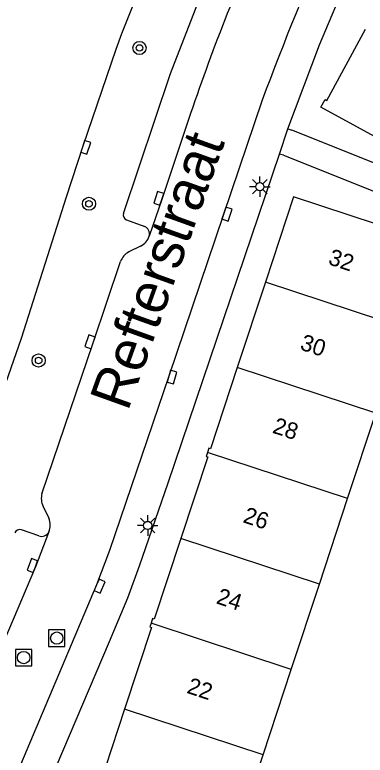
# Model space of a CAD drawing. Extents: x 136000 to 138005, y 398500 to 400500.
# Drawn here: x 137319.43 to 137340.73, y 399713.67 to 399758.71 of the extents above; entities that cross this region are included whole.
import ezdxf

# ---------------------------------------------------------------- set-up
doc = ezdxf.new("R2010")
doc.units = 0
for name, color, linetype in [('gg-afsc-hekwerk', 7, 'Continuous'), ('gg-anno-huisnummerreeks BGT', 7, 'Continuous'), ('gg-anno-openbare ruimte label', 7, 'Continuous'), ('gg-bbg-hoofdgebouw', 7, 'Continuous'), ('gg-bbg-tussenscheiding', 7, 'Continuous'), ('gg-knt-verharding', 7, 'Continuous'), ('gg-knt-verharding nz', 7, 'Continuous'), ('gt-symb-boom', 7, 'Continuous'), ('gt-symb-kolk', 7, 'Continuous'), ('gt-symb-lichtmast', 7, 'Continuous'), ('gt-symb-rioolschacht', 7, 'Continuous')]:
    doc.layers.add(name, color=color, linetype=linetype)

# ---------------------------------------------------------------- blocks, each defined once
blk = doc.blocks.new('gt0-KOLK')
at = {"layer": 'gt-symb-kolk'}
blk.add_lwpolyline([(0, 0), (0.375, 0), (0.375, 0.4), (-0.375, 0.4), (-0.375, 0), (0, 0)], dxfattribs=at)
blk = doc.blocks.new('gt0-BOOM')
at = {"layer": 'gt-symb-boom'}
for radius in [0.4, 0.2]:
    blk.add_circle((0, 0), radius, dxfattribs=at)
blk = doc.blocks.new('gt0-LMAST')
at = {"layer": 'gt-symb-lichtmast'}
for p, q in [((-0.005, 0.246), (-0.005, 0.621)), ((-0.182, 0.173), (-0.447, 0.438)), ((0.172, 0.173), (0.437, 0.438)), ((-0.255, -0.004), (-0.63, -0.004)), ((-0.182, -0.181), (-0.447, -0.446)), ((-0.005, -0.254), (-0.005, -0.629)), ((0.437, -0.446), (0.172, -0.181)), ((0.245, -0.004), (0.62, -0.004))]:
    blk.add_line(p, q, dxfattribs=at)
blk.add_circle((-0.005, -0.004), 0.25, dxfattribs=at)
blk = doc.blocks.new('gt0-RS')
at = {"layer": 'gt-symb-rioolschacht'}
blk.add_lwpolyline([(-0.5, -0.5), (0.5, -0.5), (0.5, 0.5), (-0.5, 0.5)], close=True, dxfattribs=at)
blk.add_circle((0, 0), 0.375, dxfattribs=at)

msp = doc.modelspace()

# ---------------------------------------------------------------- linework, layer by layer
at = {"layer": 'gg-afsc-hekwerk'}
for p, q in [((137352.397, 399745.231), (137336.261, 399751.699)), ((137335.77, 399750.161), (137353.288, 399743.168))]:
    msp.add_line(p, q, dxfattribs=at)
at = {"layer": 'gg-bbg-hoofdgebouw'}
for p, q in [((137334.663, 399742.444), (137332.949, 399737.249)), ((137339.656, 399729.28), (137341.367, 399734.476)), ((137337.944, 399724.084), (137339.656, 399729.28)), ((137336.233, 399718.888), (137337.944, 399724.084)), ((137334.521, 399713.692), (137336.233, 399718.888)), ((137332.81, 399708.496), (137334.521, 399713.692))]:
    msp.add_line(p, q, dxfattribs=at)
for points in [[(137348.543, 399753.59), (137345.929, 399748.782), (137338.034, 399753.087), (137338.301, 399753.55), (137338.393, 399753.497), (137340.746, 399757.828)], [(137343.079, 399739.672), (137344.79, 399744.868), (137336.374, 399747.629), (137334.663, 399742.444)], [(137332.949, 399737.249), (137331.321, 399732.313), (137331.219, 399732.347), (137331.132, 399732.087)], [(137331.132, 399732.087), (137331.052, 399731.847), (137331.158, 399731.812), (137329.524, 399726.858)], [(137329.524, 399726.858), (137327.903, 399721.944), (137327.799, 399721.977), (137327.709, 399721.696)], [(137327.709, 399721.696), (137327.639, 399721.479), (137327.744, 399721.445), (137326.102, 399716.465)], [(137326.102, 399716.465), (137324.55, 399711.76), (137324.162, 399711.895), (137323.992, 399711.406), (137324.098, 399711.369)]]:
    msp.add_lwpolyline(points, dxfattribs=at)
at = {"layer": 'gg-bbg-tussenscheiding'}
for p, q in [((137343.079, 399739.672), (137334.663, 399742.444)), ((137341.367, 399734.476), (137332.949, 399737.249)), ((137339.656, 399729.28), (137331.132, 399732.087)), ((137337.944, 399724.084), (137329.524, 399726.858)), ((137336.233, 399718.888), (137327.709, 399721.696)), ((137334.521, 399713.692), (137326.102, 399716.465))]:
    msp.add_line(p, q, dxfattribs=at)
at = {"layer": 'gg-knt-verharding'}
for p, q in [((137335.51, 399750.235), (137336.023, 399751.77)), ((137336.023, 399751.77), (137336.261, 399751.699)), ((137335.77, 399750.161), (137335.51, 399750.235)), ((137326.217, 399746.232), (137327.271, 399745.853)), ((137327.071, 399744.644), (137326.362, 399744.288)), ((137321.147, 399728.808), (137321.497, 399728.085)), ((137320.885, 399727.017), (137319.826, 399727.383))]:
    msp.add_line(p, q, dxfattribs=at)
for points in [[(137357.443, 399809.546), (137352.475, 399804.028), (137349.804, 399800.695), (137345.702, 399794.998), (137341.62, 399789.028), (137339.837, 399786.314), (137338.347, 399783.671), (137335.356, 399778.25), (137333.766, 399775.385), (137331.951, 399771.825), (137330.668, 399769.076), (137329.45, 399766.33), (137328.217, 399763.357), (137325.905, 399757.558), (137325.572, 399756.589)], [(137336.023, 399751.77), (137337.946, 399756.875), (137339.71, 399761.085), (137341.178, 399764.383), (137341.522, 399765.111), (137343.234, 399768.599), (137344.875, 399771.79), (137347.177, 399775.992), (137348.877, 399778.942), (137350.515, 399781.625), (137352.819, 399785.136), (137354.173, 399787.082), (137357.209, 399791.253), (137360.34, 399795.418), (137360.475, 399796.303)], [(137326.029, 399746.627), (137328.894, 399755.14), (137330.685, 399759.808), (137332.613, 399764.397), (137332.609, 399764.406), (137334.274, 399768.066)], [(137325.572, 399756.589), (137323.552, 399750.717), (137322.539, 399747.616), (137319.822, 399739.017), (137317.737, 399733.137), (137316.62, 399730.089), (137313.351, 399721.677), (137310.874, 399715.958), (137308.891, 399711.669)], [(137334.468, 399753.513), (137328.793, 399736.731), (137325.186, 399726.126), (137324.401, 399724.028), (137318.615, 399710.336)], [(137319.517, 399707.247), (137325.187, 399720.593), (137326.29, 399723.243), (137327.009, 399725.196), (137328.756, 399730.246), (137335.51, 399750.235)], [(137321.077, 399729.579), (137324.187, 399738.754), (137325.859, 399743.711)]]:
    msp.add_lwpolyline(points, dxfattribs=at)
for centre, radius, start, end in [((137480.908, 399699.649), 156.032, 151.4642, 159.80542), ((137326.335, 399746.53), 0.321, 162.4896, 248.4145), ((137327.128, 399745.384), 0.49, 342.3515, 73.0583), ((137326.672, 399745.525), 0.967, 294.3638, 342.6098), ((137326.864, 399743.343), 1.07, 117.9624, 159.877), ((137322.095, 399729.283), 1.06, 163.7711, 206.6044), ((137320.534, 399727.674), 1.047, 336.3331, 23.1153), ((137319.73, 399727.065), 0.332, 73.219, 155.8203), ((137321.064, 399727.456), 0.474, 247.7653, 334.8266)]:
    msp.add_arc(centre, radius, start, end, dxfattribs=at)
at = {"layer": 'gg-knt-verharding nz'}
for points in [[(137330.114, 399752.699), (137328.368, 399747.477), (137327.595, 399745.236)], [(137321.493, 399727.254), (137320.681, 399725.138), (137316.032, 399714.179), (137315.038, 399711.877)]]:
    msp.add_lwpolyline(points, dxfattribs=at)
msp.add_arc((137447.849, 399712.981), 124.254, 155.38083, 161.35797, dxfattribs=at)

# ---------------------------------------------------------------- block references
at = {"layer": 'gt-symb-boom'}
for p in [(137327.01, 399756.693), (137323.936, 399747.216), (137320.875, 399737.677)]:
    msp.add_blockref('gt0-BOOM', p, dxfattribs=at)
at = {"layer": 'gt-symb-kolk'}
for p, rotation in [((137323.552, 399750.717), -108.27928882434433), ((137328.368, 399747.477), 71.5063543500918), ((137332.142, 399746.649), -108.65441314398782), ((137324.187, 399738.754), 71.35323308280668), ((137328.793, 399736.731), -106.74021119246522), ((137320.681, 399725.138), 69.00478137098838), ((137324.401, 399724.028), -112.90294271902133)]:
    msp.add_blockref('gt0-KOLK', p, dxfattribs=dict(at, rotation=rotation))
at = {"layer": 'gt-symb-lichtmast'}
for p in [(137334.33, 399748.256), (137327.51, 399727.65)]:
    msp.add_blockref('gt0-LMAST', p, dxfattribs=at)
at = {"layer": 'gt-symb-rioolschacht'}
for p in [(137321.976, 399720.791), (137319.965, 399719.606)]:
    msp.add_blockref('gt0-RS', p, dxfattribs=at)

# ---------------------------------------------------------------- texts
at = {"layer": 'gg-anno-huisnummerreeks BGT'}
for s, rotation, p in [('32', 341.7, (137338.422, 399743.552)), ('30', 341.7, (137336.71, 399738.362)), ('28', 341.7, (137335.039, 399733.297)), ('26', 341.7, (137333.245, 399727.851)), ('24', 341.7, (137331.617, 399722.917)), ('22', 341.8, (137329.827, 399717.47))]:
    msp.add_text(s, height=1, rotation=rotation, dxfattribs=at).set_placement(p)
at = {"layer": 'gg-anno-openbare ruimte label'}
msp.add_text('Refterstraat', height=2.5, rotation=70.2, dxfattribs=at).set_placement((137326.291, 399734.538))

doc.saveas('drawing.dxf')
